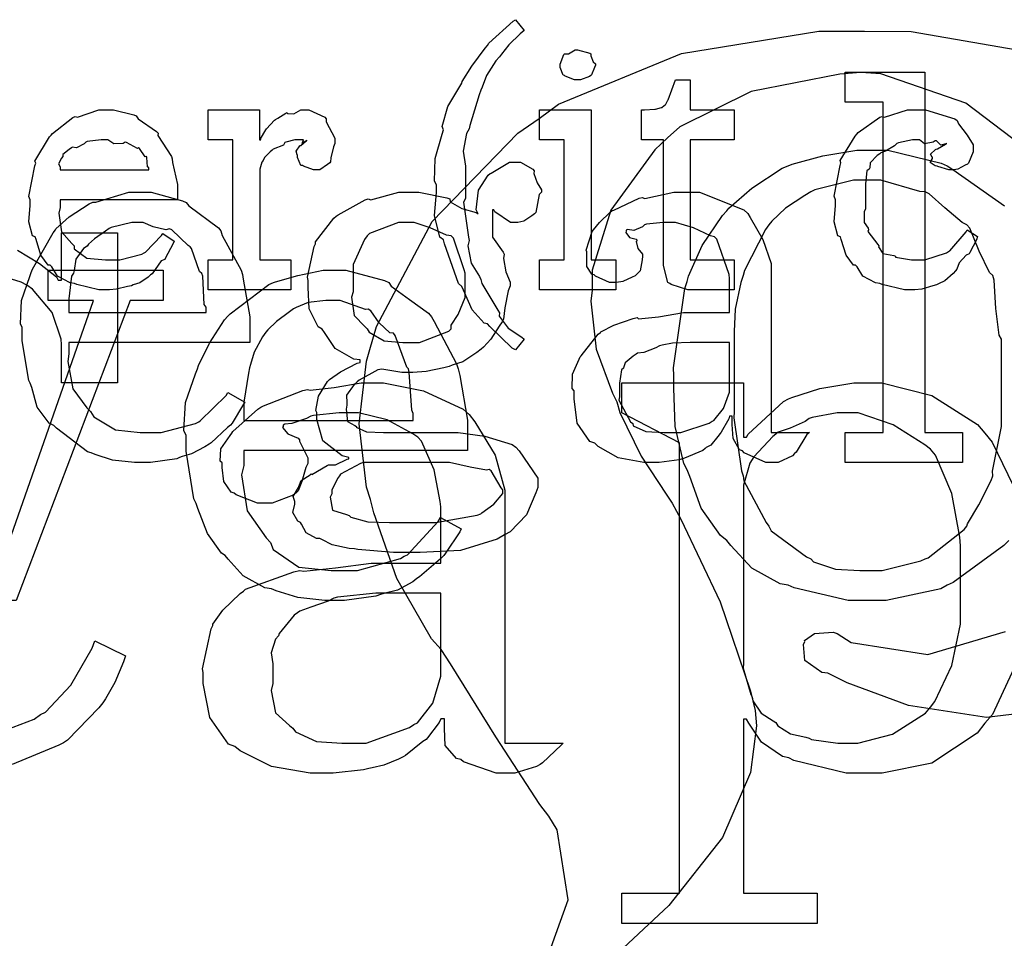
# Model space of a CAD drawing. Extents: x 0 to 8.5, y 0 to 11.
# Tile 357 of 379: x 5.465 to 5.92, y 9.508 to 9.933. Entities that reach past the tile are written whole.
import ezdxf

# ---------------------------------------------------------------- set-up
doc = ezdxf.new("R2010")
doc.units = 0
doc.layers.get('0').update_dxf_attribs({"linetype": 'CONTINUOUS'})

msp = doc.modelspace()

# ---------------------------------------------------------------- linework, layer by layer
at = {"color": 0}
for points in [[(5.69407, 9.78054), (5.69254, 9.78131), (5.68213, 9.79144), (5.68104, 9.79269), (5.67947, 9.79292), (5.67404, 9.79915), (5.66997, 9.80821), (5.66911, 9.80985), (5.66758, 9.81136), (5.66118, 9.82958), (5.66064, 9.83154), (5.65896, 9.83279), (5.65653, 9.84272), (5.65739, 9.8534), (5.65739, 9.85693), (5.65653, 9.85861), (5.6569, 9.86914), (5.6601, 9.88038), (5.66064, 9.88232), (5.66004, 9.88396), (5.66271, 9.89318), (5.66824, 9.9024), (5.66911, 9.90403), (5.66932, 9.90468), (5.67378, 9.91183), (5.67996, 9.92019), (5.68104, 9.92139), (5.68164, 9.92247), (5.69299, 9.93257), (5.69407, 9.93332), (5.69797, 9.92833), (5.69618, 9.92676), (5.69086, 9.92171), (5.6875, 9.91738), (5.68668, 9.91618), (5.68494, 9.91422), (5.68056, 9.90756), (5.6786, 9.90218), (5.678, 9.90076), (5.67719, 9.8986), (5.6729, 9.88439), (5.67258, 9.88276), (5.67133, 9.88075), (5.66982, 9.8725), (5.67085, 9.86556), (5.67085, 9.86322), (5.67085, 9.85064), (5.67003, 9.84896), (5.67225, 9.83274), (5.67258, 9.83111), (5.67193, 9.82878), (5.67344, 9.82075), (5.6774, 9.81451), (5.678, 9.8131), (5.67839, 9.81136), (5.68582, 9.79889), (5.68668, 9.79769), (5.68653, 9.79622), (5.69054, 9.79069), (5.69689, 9.7864), (5.69797, 9.78554), (5.69407, 9.78054)], [(5.72276, 9.90554), (5.72125, 9.90554), (5.71701, 9.90717), (5.71669, 9.9075), (5.71599, 9.90767), (5.71474, 9.91114), (5.71474, 9.91228), (5.71474, 9.91271), (5.71474, 9.91271), (5.71636, 9.91715), (5.71669, 9.91749), (5.71669, 9.91749), (5.71858, 9.91749), (5.72168, 9.91943), (5.72276, 9.91943), (5.72276, 9.91943), (5.72846, 9.91781), (5.72885, 9.91749), (5.72885, 9.91656), (5.72999, 9.91379), (5.73101, 9.91297), (5.73101, 9.91271), (5.73101, 9.91228), (5.73053, 9.91124), (5.72917, 9.90782), (5.72885, 9.9075), (5.72819, 9.90701), (5.72412, 9.90554), (5.72276, 9.90554)], [(5.84651, 9.74235), (5.8641, 9.74235), (5.8641, 9.89512), (5.84651, 9.89512), (5.84651, 9.90901), (5.8834, 9.90901), (5.8834, 9.74235), (5.90076, 9.74235), (5.90076, 9.72846), (5.84651, 9.72846), (5.84651, 9.74235)], [(5.77653, 9.80832), (5.77376, 9.80832), (5.76594, 9.81088), (5.76546, 9.81136), (5.76443, 9.81168), (5.76243, 9.81961), (5.76243, 9.82221), (5.76243, 9.87776), (5.75222, 9.87776), (5.75222, 9.89165), (5.75375, 9.89165), (5.75375, 9.89165), (5.7584, 9.89188), (5.75874, 9.89188), (5.75874, 9.89188), (5.76156, 9.89268), (5.76178, 9.89274), (5.76178, 9.89279), (5.7634, 9.89415), (5.76351, 9.89426), (5.76351, 9.89426), (5.76449, 9.89606), (5.7646, 9.89621), (5.76807, 9.90554), (5.77479, 9.90554), (5.77479, 9.89165), (5.79519, 9.89165), (5.79519, 9.87776), (5.77479, 9.87776), (5.77479, 9.82221), (5.79519, 9.82221), (5.79519, 9.80832), (5.79432, 9.80832), (5.79237, 9.80832), (5.79172, 9.80832), (5.79058, 9.80832), (5.78797, 9.80832), (5.78717, 9.80832), (5.78586, 9.80832), (5.78293, 9.80832), (5.78196, 9.80832), (5.7806, 9.80832), (5.7775, 9.80832), (5.77653, 9.80832)], [(5.50504, 9.80832), (5.50131, 9.80832), (5.49115, 9.81088), (5.49007, 9.81136), (5.48801, 9.81158), (5.48215, 9.81461), (5.47954, 9.81896), (5.47879, 9.81982), (5.47781, 9.81976), (5.47444, 9.82437), (5.47222, 9.8316), (5.47185, 9.83285), (5.47065, 9.83328), (5.46886, 9.83974), (5.46946, 9.84744), (5.46946, 9.84999), (5.46886, 9.85157), (5.47163, 9.86567), (5.47206, 9.86692), (5.47168, 9.86794), (5.47846, 9.87907), (5.47922, 9.87993), (5.47976, 9.88069), (5.48921, 9.88813), (5.49029, 9.88861), (5.49138, 9.88824), (5.50131, 9.89165), (5.50461, 9.89165), (5.50808, 9.89165), (5.51747, 9.88932), (5.5185, 9.88883), (5.51947, 9.88747), (5.528, 9.88167), (5.52869, 9.88081), (5.52854, 9.87972), (5.53483, 9.87007), (5.53521, 9.86888), (5.53532, 9.86729), (5.5376, 9.8571), (5.5376, 9.85368), (5.5376, 9.84999), (5.48335, 9.84999), (5.48335, 9.84651), (5.48275, 9.84386), (5.48406, 9.83513), (5.48876, 9.82981), (5.48986, 9.82872), (5.48981, 9.82736), (5.49571, 9.82303), (5.50435, 9.82221), (5.50722, 9.82221), (5.51096, 9.82221), (5.52121, 9.82493), (5.52219, 9.82547), (5.52279, 9.82579), (5.53033, 9.8335), (5.53087, 9.83436), (5.53608, 9.83089), (5.53549, 9.82949), (5.53217, 9.82314), (5.53174, 9.82243), (5.53017, 9.82172), (5.52588, 9.81581), (5.52522, 9.81526), (5.52408, 9.81429), (5.52024, 9.81164), (5.51719, 9.8106), (5.51633, 9.81028), (5.5146, 9.80985), (5.50944, 9.8086), (5.50613, 9.80832), (5.50504, 9.80832)], [(5.55192, 9.82221), (5.56321, 9.82221), (5.56321, 9.87776), (5.55192, 9.87776), (5.55192, 9.89165), (5.57557, 9.89165), (5.57557, 9.87776), (5.57622, 9.87776), (5.57607, 9.87819), (5.57856, 9.88238), (5.57883, 9.88276), (5.57883, 9.88276), (5.58251, 9.88678), (5.58296, 9.8871), (5.58296, 9.8871), (5.5841, 9.88775), (5.58783, 9.89014), (5.58838, 9.89035), (5.58849, 9.88997), (5.59153, 9.88976), (5.59467, 9.89165), (5.59576, 9.89165), (5.59842, 9.89165), (5.60574, 9.88824), (5.60639, 9.88753), (5.6065, 9.88607), (5.61051, 9.87858), (5.61051, 9.87603), (5.60981, 9.87451), (5.60856, 9.86947), (5.6084, 9.86757), (5.60813, 9.86714), (5.60704, 9.86632), (5.60346, 9.86387), (5.60226, 9.86387), (5.60058, 9.86387), (5.59597, 9.8655), (5.59554, 9.86583), (5.59478, 9.86594), (5.59315, 9.86962), (5.59315, 9.87082), (5.59304, 9.87082), (5.59256, 9.87244), (5.59424, 9.87494), (5.59446, 9.87517), (5.59446, 9.87517), (5.59478, 9.87517), (5.59717, 9.87728), (5.5975, 9.87733), (5.5975, 9.87756), (5.597, 9.87711), (5.59532, 9.87603), (5.59597, 9.87776), (5.59597, 9.87776), (5.59538, 9.87776), (5.59403, 9.87776), (5.59358, 9.87776), (5.59201, 9.87776), (5.58783, 9.87668), (5.58729, 9.87646), (5.58664, 9.87522), (5.58187, 9.87338), (5.58143, 9.87299), (5.58057, 9.87224), (5.57801, 9.86968), (5.57747, 9.8686), (5.57731, 9.86822), (5.57661, 9.86746), (5.57579, 9.86415), (5.57579, 9.86301), (5.57579, 9.82221), (5.59011, 9.82221), (5.59011, 9.80832), (5.55192, 9.80832), (5.55192, 9.82221)], [(5.70518, 9.82221), (5.71647, 9.82221), (5.71647, 9.87776), (5.70518, 9.87776), (5.70518, 9.89165), (5.72906, 9.89165), (5.72906, 9.82221), (5.74035, 9.82221), (5.74035, 9.80832), (5.70518, 9.80832), (5.70518, 9.82221)], [(5.87776, 9.80832), (5.87397, 9.80832), (5.86367, 9.81088), (5.86257, 9.81136), (5.86051, 9.81158), (5.85465, 9.81461), (5.85206, 9.81896), (5.85129, 9.81982), (5.85032, 9.81976), (5.84694, 9.82437), (5.84472, 9.8316), (5.84435, 9.83285), (5.84315, 9.83328), (5.84136, 9.83974), (5.84196, 9.84744), (5.84196, 9.84999), (5.84136, 9.85161), (5.84413, 9.86589), (5.84457, 9.86714), (5.84418, 9.86817), (5.85113, 9.8795), (5.85194, 9.88038), (5.85249, 9.88108), (5.86253, 9.88818), (5.86367, 9.88861), (5.86475, 9.88824), (5.87532, 9.89165), (5.87885, 9.89165), (5.88374, 9.89165), (5.89719, 9.88753), (5.89839, 9.88667), (5.89893, 9.8851), (5.90289, 9.87989), (5.90576, 9.87537), (5.90576, 9.87386), (5.90565, 9.87224), (5.9036, 9.86692), (5.90315, 9.86649), (5.90196, 9.866), (5.8986, 9.86421), (5.89681, 9.86387), (5.89621, 9.86387), (5.89442, 9.86387), (5.88943, 9.86535), (5.88906, 9.86561), (5.88818, 9.86572), (5.88585, 9.86729), (5.88688, 9.86914), (5.88688, 9.86974), (5.88672, 9.86974), (5.88601, 9.87104), (5.88829, 9.87321), (5.88861, 9.87343), (5.88861, 9.87343), (5.88917, 9.87358), (5.89285, 9.87571), (5.89339, 9.87582), (5.89339, 9.87625), (5.89307, 9.87582), (5.89074, 9.87532), (5.88872, 9.87728), (5.88818, 9.87733), (5.88721, 9.87663), (5.88319, 9.87597), (5.88092, 9.87776), (5.88015, 9.87776), (5.87771, 9.87776), (5.87115, 9.87636), (5.87039, 9.87603), (5.86925, 9.875), (5.86518, 9.87244), (5.86307, 9.87175), (5.86257, 9.87125), (5.86128, 9.87044), (5.85807, 9.86703), (5.85786, 9.86475), (5.85758, 9.8641), (5.85656, 9.86344), (5.85585, 9.85742), (5.85585, 9.85542), (5.85585, 9.84586), (5.85536, 9.8444), (5.85531, 9.83951), (5.8571, 9.83686), (5.85736, 9.8361), (5.85693, 9.83539), (5.8616, 9.82926), (5.86214, 9.82872), (5.86187, 9.82824), (5.86399, 9.82519), (5.86897, 9.82428), (5.86974, 9.82394), (5.86985, 9.82351), (5.87722, 9.82221), (5.87972, 9.82221), (5.88336, 9.82221), (5.89339, 9.82547), (5.89426, 9.82611), (5.89486, 9.82644), (5.9024, 9.83513), (5.90294, 9.8361), (5.90771, 9.83306), (5.90722, 9.83149), (5.90424, 9.82568), (5.90381, 9.82503), (5.9025, 9.82433), (5.89925, 9.8209), (5.89811, 9.81793), (5.89751, 9.81722), (5.89643, 9.81597), (5.89258, 9.81256), (5.88965, 9.81114), (5.88883, 9.81071), (5.8871, 9.81017), (5.882, 9.80865), (5.87879, 9.80832), (5.87776, 9.80832)], [(5.48335, 9.86387), (5.52436, 9.86387), (5.52436, 9.86475), (5.52382, 9.86518), (5.52344, 9.86957), (5.52328, 9.86996), (5.52263, 9.86985), (5.52001, 9.87381), (5.51958, 9.87408), (5.51921, 9.87369), (5.51411, 9.87657), (5.51351, 9.87668), (5.51247, 9.87603), (5.50825, 9.87592), (5.50549, 9.87776), (5.50461, 9.87776), (5.50228, 9.87776), (5.49593, 9.8769), (5.49528, 9.87668), (5.49447, 9.87582), (5.491, 9.87403), (5.48899, 9.87435), (5.48856, 9.87408), (5.48757, 9.87332), (5.48469, 9.87093), (5.48469, 9.87017), (5.48465, 9.86996), (5.48394, 9.86931), (5.48258, 9.86669), (5.48335, 9.86524), (5.48335, 9.86475), (5.48335, 9.86387)], [(5.64361, 9.68679), (5.63758, 9.68679), (5.62115, 9.68826), (5.61951, 9.68853), (5.61703, 9.68869), (5.60921, 9.69043), (5.60444, 9.69282), (5.60346, 9.69331), (5.60189, 9.69331), (5.59717, 9.6959), (5.595, 9.69997), (5.59457, 9.70068), (5.59337, 9.70128), (5.59099, 9.70535), (5.59196, 9.70921), (5.59196, 9.71044), (5.5919, 9.71044), (5.59115, 9.71283), (5.59358, 9.71685), (5.59392, 9.71739), (5.59381, 9.71744), (5.59483, 9.72017), (5.59896, 9.72282), (5.59956, 9.72325), (5.59983, 9.72293), (5.60682, 9.72711), (5.60758, 9.72737), (5.60758, 9.72737), (5.61068, 9.72737), (5.6161, 9.73004), (5.61692, 9.73019), (5.61692, 9.73085), (5.61382, 9.73156), (5.60487, 9.7385), (5.60215, 9.74843), (5.60215, 9.75168), (5.60161, 9.75256), (5.60281, 9.75922), (5.60704, 9.766), (5.60801, 9.76688), (5.60796, 9.76693), (5.61301, 9.77035), (5.62076, 9.77436), (5.62213, 9.77468), (5.62213, 9.77599), (5.61919, 9.77632), (5.61057, 9.78119), (5.60563, 9.78857), (5.60454, 9.7901), (5.60271, 9.79118), (5.59853, 9.79964), (5.59804, 9.8094), (5.59804, 9.81267), (5.59782, 9.81418), (5.60092, 9.82835), (5.60151, 9.82958), (5.60157, 9.83057), (5.61003, 9.84153), (5.61106, 9.84239), (5.61199, 9.84304), (5.6244, 9.84999), (5.62582, 9.85042), (5.62706, 9.85004), (5.64008, 9.85346), (5.64447, 9.85346), (5.64925, 9.85346), (5.66228, 9.85097), (5.66357, 9.85042), (5.66379, 9.84913), (5.66922, 9.84592), (5.67589, 9.84418), (5.67681, 9.84347), (5.67589, 9.84543), (5.67686, 9.85449), (5.68137, 9.86133), (5.68224, 9.86214), (5.68278, 9.86231), (5.69129, 9.86735), (5.69417, 9.86735), (5.69629, 9.86735), (5.7021, 9.8641), (5.70264, 9.86344), (5.70242, 9.86214), (5.704, 9.85786), (5.70611, 9.8546), (5.70611, 9.85346), (5.70497, 9.85249), (5.7034, 9.84412), (5.70285, 9.84347), (5.70161, 9.84261), (5.69786, 9.84006), (5.6951, 9.83957), (5.69417, 9.83957), (5.69163, 9.83957), (5.68451, 9.84446), (5.68397, 9.84543), (5.68332, 9.84543), (5.68332, 9.83393), (5.68338, 9.83268), (5.68826, 9.82579), (5.68875, 9.82482), (5.68842, 9.82292), (5.68961, 9.81674), (5.69157, 9.8119), (5.69157, 9.81028), (5.69054, 9.80789), (5.68901, 9.80003), (5.68847, 9.79486), (5.68788, 9.79357), (5.68653, 9.79156), (5.68257, 9.78554), (5.67914, 9.78185), (5.67811, 9.78097), (5.67617, 9.77935), (5.66971, 9.77501), (5.66476, 9.77344), (5.66336, 9.77294), (5.66086, 9.77225), (5.65272, 9.77051), (5.64654, 9.77012), (5.64447, 9.77012), (5.64139, 9.77012), (5.63308, 9.77143), (5.63211, 9.77165), (5.63032, 9.77138), (5.62164, 9.7666), (5.62082, 9.76579), (5.61936, 9.76449), (5.61583, 9.7596), (5.61604, 9.75612), (5.61604, 9.75493), (5.61561, 9.75319), (5.61626, 9.74744), (5.61963, 9.74567), (5.62039, 9.74517), (5.62028, 9.74485), (5.62506, 9.74274), (5.63292, 9.74235), (5.63558, 9.74235), (5.66336, 9.74235), (5.66749, 9.74235), (5.6799, 9.74067), (5.69249, 9.73676), (5.69417, 9.73563), (5.69575, 9.73394), (5.70437, 9.72125), (5.70437, 9.71696), (5.7034, 9.71446), (5.69906, 9.70426), (5.69151, 9.6964), (5.68896, 9.69504), (5.68554, 9.69299), (5.66862, 9.68782), (5.64985, 9.68679), (5.64361, 9.68679)], [(5.85704, 9.6785), (5.86367, 9.6785), (5.88157, 9.68306), (5.88351, 9.68392), (5.88493, 9.6844), (5.90153, 9.69749), (5.90283, 9.69911), (5.90315, 9.70019), (5.90826, 9.70893), (5.91407, 9.72011), (5.91476, 9.72233), (5.91465, 9.72444), (5.91889, 9.74517), (5.91889, 9.75206), (5.91889, 9.78549), (5.91775, 9.78737), (5.91613, 9.79969), (5.91542, 9.81278), (5.91476, 9.815), (5.91331, 9.81635), (5.90853, 9.82628), (5.90414, 9.83681), (5.90283, 9.83843), (5.90056, 9.83946), (5.89264, 9.84625), (5.88542, 9.85275), (5.88351, 9.85363), (5.88108, 9.85385), (5.86301, 9.85906), (5.85704, 9.85906), (5.85042, 9.85906), (5.83251, 9.85454), (5.83057, 9.85363), (5.8279, 9.85206), (5.8189, 9.84608), (5.81256, 9.84006), (5.81125, 9.83843), (5.80968, 9.83621), (5.79997, 9.81728), (5.79932, 9.815), (5.79818, 9.81179), (5.79557, 9.79949), (5.79519, 9.78901), (5.79519, 9.78549), (5.79519, 9.75206), (5.79508, 9.74908), (5.79861, 9.72461), (5.79932, 9.72233), (5.79958, 9.71994), (5.80994, 9.70074), (5.81125, 9.69911), (5.81228, 9.69694), (5.82861, 9.68485), (5.83057, 9.68392), (5.83182, 9.68257), (5.84196, 9.67919), (5.85325, 9.6785), (5.85704, 9.6785)], [(5.52121, 9.72846), (5.51779, 9.72846), (5.50754, 9.7296), (5.49951, 9.73226), (5.49778, 9.73301), (5.49599, 9.7334), (5.48161, 9.74431), (5.48042, 9.74561), (5.47831, 9.74669), (5.47276, 9.75407), (5.47021, 9.76324), (5.46957, 9.76514), (5.46892, 9.76639), (5.46588, 9.78483), (5.46588, 9.79096), (5.46496, 9.79269), (5.46556, 9.80339), (5.46929, 9.81446), (5.47, 9.81635), (5.4706, 9.81793), (5.48008, 9.83475), (5.48128, 9.8361), (5.48144, 9.83664), (5.48757, 9.84213), (5.49675, 9.84814), (5.49843, 9.8489), (5.49994, 9.8489), (5.51508, 9.85346), (5.52013, 9.85346), (5.5255, 9.85346), (5.54004, 9.8495), (5.54161, 9.84868), (5.54292, 9.84717), (5.55658, 9.83708), (5.55767, 9.83567), (5.55832, 9.83344), (5.56706, 9.81743), (5.56765, 9.81549), (5.56808, 9.81326), (5.57113, 9.7959), (5.57113, 9.7901), (5.57113, 9.78401), (5.48736, 9.78401), (5.48736, 9.77881), (5.48699, 9.77528), (5.48926, 9.76258), (5.49567, 9.75375), (5.49735, 9.75211), (5.49897, 9.74968), (5.509, 9.7436), (5.5204, 9.74235), (5.52425, 9.74235), (5.53006, 9.74235), (5.54601, 9.74653), (5.54747, 9.74735), (5.54818, 9.74783), (5.56011, 9.75944), (5.56093, 9.76079), (5.56874, 9.75646), (5.56814, 9.75553), (5.56288, 9.74669), (5.56222, 9.74582), (5.56071, 9.74474), (5.55322, 9.73757), (5.55225, 9.73693), (5.55029, 9.73574), (5.54417, 9.73253), (5.53988, 9.73128), (5.53857, 9.73085), (5.53728, 9.73025), (5.52522, 9.72846), (5.52121, 9.72846)], [(5.75738, 9.72846), (5.75336, 9.72846), (5.74143, 9.73068), (5.73232, 9.73589), (5.73068, 9.73736), (5.72846, 9.73813), (5.72254, 9.74675), (5.72114, 9.75797), (5.72114, 9.76167), (5.72017, 9.76269), (5.72032, 9.76938), (5.72347, 9.77621), (5.72396, 9.77729), (5.72439, 9.77783), (5.73221, 9.78782), (5.73329, 9.78857), (5.73351, 9.78896), (5.73947, 9.79204), (5.74849, 9.79514), (5.75022, 9.79551), (5.75087, 9.79497), (5.76014, 9.7959), (5.77171, 9.7979), (5.77561, 9.7979), (5.79297, 9.7979), (5.79297, 9.81353), (5.79292, 9.81549), (5.78717, 9.83176), (5.78603, 9.83285), (5.78424, 9.83339), (5.77642, 9.83703), (5.76796, 9.83957), (5.76519, 9.83957), (5.76232, 9.83957), (5.75456, 9.83871), (5.75369, 9.83849), (5.75282, 9.83751), (5.74869, 9.83583), (5.74576, 9.83621), (5.74522, 9.83589), (5.74522, 9.83544), (5.74507, 9.8349), (5.74675, 9.83257), (5.74978, 9.83182), (5.75022, 9.83132), (5.74978, 9.83074), (5.75054, 9.82747), (5.75282, 9.82487), (5.75282, 9.82394), (5.75265, 9.82226), (5.75168, 9.81722), (5.74989, 9.81537), (5.74935, 9.81483), (5.74794, 9.81418), (5.74365, 9.81218), (5.74072, 9.81179), (5.73981, 9.81179), (5.73747, 9.81179), (5.73107, 9.81472), (5.73047, 9.81526), (5.72939, 9.81554), (5.72694, 9.81922), (5.727, 9.82428), (5.727, 9.8259), (5.72667, 9.82676), (5.72949, 9.83529), (5.73004, 9.8361), (5.73004, 9.8361), (5.73286, 9.83951), (5.73774, 9.84435), (5.73872, 9.845), (5.73953, 9.84521), (5.75119, 9.85075), (5.75261, 9.85107), (5.75385, 9.85053), (5.76719, 9.85346), (5.77171, 9.85346), (5.77914, 9.85346), (5.79964, 9.84532), (5.80143, 9.84369), (5.80251, 9.84179), (5.80849, 9.83171), (5.81228, 9.82053), (5.81228, 9.81679), (5.81228, 9.74235), (5.83008, 9.74235), (5.82883, 9.74143), (5.82383, 9.73329), (5.82314, 9.73258), (5.82215, 9.73156), (5.81554, 9.72846), (5.81337, 9.72846), (5.80979, 9.72846), (5.79986, 9.73301), (5.79904, 9.73389), (5.79769, 9.73438), (5.79465, 9.73953), (5.79428, 9.74604), (5.79428, 9.74821), (5.79428, 9.74994), (5.79297, 9.74994), (5.79269, 9.74864), (5.78907, 9.74257), (5.78863, 9.74192), (5.78765, 9.74056), (5.78435, 9.73654), (5.78228, 9.7354), (5.78168, 9.73497), (5.78071, 9.734), (5.77225, 9.73053), (5.77126, 9.73019), (5.76975, 9.72976), (5.76047, 9.72846), (5.75738, 9.72846)], [(5.48736, 9.7979), (5.55094, 9.7979), (5.55094, 9.80029), (5.54992, 9.80154), (5.54932, 9.81472), (5.54899, 9.81592), (5.54779, 9.81679), (5.54417, 9.82742), (5.54357, 9.82829), (5.54254, 9.82894), (5.535, 9.83604), (5.53401, 9.83653), (5.53222, 9.83615), (5.52642, 9.83746), (5.52171, 9.83957), (5.52013, 9.83957), (5.5166, 9.83957), (5.507, 9.83724), (5.50603, 9.83675), (5.50439, 9.8355), (5.49924, 9.83192), (5.49647, 9.82943), (5.49582, 9.8285), (5.49419, 9.82753), (5.49056, 9.82249), (5.48986, 9.81733), (5.48953, 9.81614), (5.48861, 9.81461), (5.48736, 9.80419), (5.48736, 9.80072), (5.48736, 9.7979)], [(5.64469, 9.78401), (5.64958, 9.78401), (5.66314, 9.78928), (5.66422, 9.79031), (5.66422, 9.79199), (5.66749, 9.79693), (5.67074, 9.80485), (5.67074, 9.80746), (5.67074, 9.81614), (5.67025, 9.8176), (5.66531, 9.83225), (5.66422, 9.83328), (5.66206, 9.83371), (5.65446, 9.83708), (5.64714, 9.83957), (5.64469, 9.83957), (5.63986, 9.83957), (5.62646, 9.83436), (5.62538, 9.83328), (5.62414, 9.8316), (5.61887, 9.82004), (5.61887, 9.81614), (5.61887, 9.80746), (5.61811, 9.80501), (5.61931, 9.79656), (5.62429, 9.79139), (5.62538, 9.79031), (5.62631, 9.78874), (5.63319, 9.78483), (5.64182, 9.78401), (5.64469, 9.78401)], [(5.39165, 9.8035), (5.37646, 9.8035), (5.37646, 9.81739), (5.43875, 9.81739), (5.43875, 9.8035), (5.41792, 9.8035), (5.45828, 9.69151), (5.45958, 9.69151), (5.49886, 9.8035), (5.47781, 9.8035), (5.47781, 9.81739), (5.53097, 9.81739), (5.53097, 9.8035), (5.51579, 9.8035), (5.46306, 9.66461), (5.44461, 9.66461), (5.39165, 9.8035)], [(5.61003, 9.66461), (5.60579, 9.66461), (5.59326, 9.66596), (5.58328, 9.66917), (5.58117, 9.67003), (5.57813, 9.67051), (5.56808, 9.67606), (5.56114, 9.68381), (5.55968, 9.68544), (5.55794, 9.68653), (5.55154, 9.69558), (5.54699, 9.70719), (5.54622, 9.70953), (5.54514, 9.71164), (5.54167, 9.73367), (5.54167, 9.741), (5.54058, 9.74328), (5.54135, 9.75629), (5.54601, 9.76953), (5.54688, 9.77181), (5.54736, 9.77333), (5.5524, 9.78369), (5.55946, 9.79443), (5.56099, 9.79611), (5.56207, 9.79731), (5.57997, 9.81088), (5.58203, 9.81174), (5.58306, 9.81201), (5.59332, 9.81494), (5.60504, 9.81739), (5.60894, 9.81739), (5.61556, 9.81739), (5.63346, 9.81272), (5.63542, 9.81174), (5.63656, 9.81011), (5.64497, 9.80393), (5.65381, 9.79764), (5.65517, 9.7959), (5.65636, 9.79372), (5.66678, 9.77419), (5.66754, 9.77181), (5.66824, 9.76867), (5.67188, 9.7481), (5.67188, 9.74121), (5.67188, 9.73406), (5.56836, 9.73406), (5.56836, 9.72711), (5.56733, 9.72276), (5.56993, 9.70606), (5.57867, 9.69368), (5.58074, 9.69151), (5.58192, 9.68826), (5.59381, 9.68012), (5.60872, 9.6785), (5.61372, 9.6785), (5.62093, 9.6785), (5.64079, 9.68414), (5.64258, 9.68522), (5.6441, 9.68582), (5.65826, 9.70122), (5.65929, 9.70301), (5.66883, 9.69781), (5.66824, 9.69635), (5.66168, 9.68647), (5.66081, 9.68544), (5.65935, 9.68386), (5.64963, 9.67557), (5.64844, 9.67481), (5.64649, 9.67324), (5.63949, 9.66943), (5.63314, 9.66792), (5.63151, 9.66743), (5.62944, 9.66672), (5.61486, 9.66461), (5.61003, 9.66461)], [(5.56836, 9.74794), (5.64671, 9.74794), (5.64671, 9.75119), (5.64611, 9.75276), (5.64486, 9.77024), (5.64453, 9.77181), (5.64378, 9.77257), (5.63835, 9.78717), (5.63758, 9.78831), (5.63585, 9.78847), (5.63092, 9.79308), (5.62706, 9.79872), (5.62587, 9.79937), (5.62468, 9.79926), (5.61285, 9.8035), (5.60894, 9.8035), (5.60622, 9.8035), (5.59814, 9.80251), (5.59261, 9.80024), (5.59136, 9.79958), (5.58946, 9.79818), (5.58344, 9.79378), (5.57943, 9.78993), (5.57856, 9.78874), (5.57704, 9.78657), (5.57314, 9.77951), (5.5714, 9.77387), (5.57096, 9.77225), (5.57047, 9.76986), (5.56836, 9.75635), (5.56836, 9.75185), (5.56836, 9.74794)], [(5.76563, 9.74235), (5.77046, 9.74235), (5.78358, 9.74669), (5.78494, 9.74756), (5.78575, 9.74799), (5.79015, 9.75347), (5.79297, 9.76096), (5.79297, 9.7634), (5.79297, 9.78401), (5.77756, 9.78401), (5.77485, 9.78401), (5.76671, 9.78364), (5.76178, 9.78276), (5.76064, 9.7825), (5.75896, 9.78147), (5.75331, 9.77935), (5.75043, 9.77903), (5.74978, 9.7786), (5.74843, 9.77772), (5.74474, 9.77463), (5.74419, 9.77268), (5.74393, 9.77208), (5.74306, 9.77132), (5.74219, 9.76525), (5.74219, 9.76318), (5.74219, 9.75885), (5.74175, 9.75732), (5.74724, 9.74724), (5.74826, 9.74647), (5.74837, 9.74544), (5.75435, 9.74289), (5.76281, 9.74235), (5.76563, 9.74235)], [(5.60493, 9.58475), (5.59896, 9.58475), (5.58117, 9.58783), (5.56657, 9.59506), (5.56413, 9.59711), (5.56131, 9.59819), (5.55263, 9.61046), (5.54958, 9.62619), (5.54958, 9.6314), (5.54921, 9.63308), (5.55317, 9.65158), (5.55393, 9.6531), (5.55393, 9.65365), (5.5586, 9.66021), (5.56657, 9.66792), (5.56825, 9.66894), (5.56917, 9.66992), (5.59142, 9.67796), (5.59407, 9.6785), (5.59614, 9.67822), (5.61079, 9.67979), (5.62722, 9.68197), (5.63271, 9.68197), (5.6594, 9.68197), (5.6594, 9.70801), (5.65913, 9.7105), (5.65636, 9.72504), (5.6505, 9.73828), (5.64876, 9.74013), (5.64649, 9.74181), (5.63465, 9.74826), (5.62131, 9.75142), (5.61686, 9.75142), (5.61247, 9.75142), (5.60058, 9.75017), (5.59928, 9.74989), (5.59728, 9.74881), (5.5906, 9.74658), (5.58729, 9.74621), (5.58649, 9.74576), (5.58649, 9.74511), (5.58621, 9.74468), (5.58865, 9.74169), (5.59343, 9.73975), (5.59407, 9.73904), (5.59413, 9.73828), (5.59799, 9.73058), (5.59799, 9.72797), (5.59706, 9.72618), (5.59521, 9.71972), (5.59343, 9.71533), (5.59256, 9.71451), (5.59119, 9.71332), (5.58143, 9.70975), (5.57824, 9.70975), (5.57465, 9.70975), (5.56483, 9.71354), (5.56392, 9.71431), (5.56256, 9.71474), (5.55908, 9.71967), (5.55826, 9.72624), (5.55826, 9.7284), (5.5574, 9.72906), (5.55778, 9.73481), (5.56207, 9.741), (5.56282, 9.74208), (5.56332, 9.74283), (5.57482, 9.75315), (5.57628, 9.75401), (5.57747, 9.75467), (5.5956, 9.76178), (5.59776, 9.76226), (5.59901, 9.76187), (5.61008, 9.76318), (5.62261, 9.76531), (5.62685, 9.76531), (5.63297, 9.76531), (5.65142, 9.76167), (5.66986, 9.75319), (5.67264, 9.75076), (5.67518, 9.74729), (5.68468, 9.73188), (5.68913, 9.71576), (5.68913, 9.71039), (5.68913, 9.59864), (5.71604, 9.59864), (5.71506, 9.59771), (5.70649, 9.58957), (5.7054, 9.58886), (5.70367, 9.58783), (5.69374, 9.58475), (5.69043, 9.58475), (5.685, 9.58475), (5.66997, 9.59), (5.66872, 9.59104), (5.66667, 9.59153), (5.66151, 9.59765), (5.66114, 9.60542), (5.66114, 9.60796), (5.66114, 9.60992), (5.6594, 9.60992), (5.65869, 9.60818), (5.65332, 9.60118), (5.65267, 9.60037), (5.65115, 9.5995), (5.64312, 9.59293), (5.64204, 9.59233), (5.63986, 9.59119), (5.63314, 9.58843), (5.62771, 9.58729), (5.62619, 9.58692), (5.62369, 9.58637), (5.6096, 9.58475), (5.60493, 9.58475)], [(5.84717, 9.59864), (5.85243, 9.59864), (5.86838, 9.60281), (5.88368, 9.61257), (5.88601, 9.61535), (5.88792, 9.61789), (5.89583, 9.63456), (5.8999, 9.65369), (5.8999, 9.66004), (5.8999, 9.69), (5.89953, 9.69401), (5.89583, 9.71414), (5.88829, 9.73193), (5.88601, 9.73469), (5.88331, 9.7366), (5.86876, 9.74588), (5.85254, 9.75142), (5.84717, 9.75142), (5.84283, 9.75142), (5.83122, 9.74924), (5.82981, 9.74881), (5.82801, 9.7475), (5.82107, 9.74442), (5.81549, 9.74246), (5.8144, 9.74164), (5.81304, 9.74056), (5.80419, 9.73112), (5.80354, 9.72993), (5.8024, 9.72825), (5.79943, 9.71799), (5.79943, 9.71451), (5.79943, 9.63553), (5.79932, 9.63336), (5.80285, 9.6211), (5.80354, 9.6199), (5.80376, 9.61817), (5.80761, 9.61257), (5.81326, 9.609), (5.8144, 9.60818), (5.81532, 9.60667), (5.82129, 9.60292), (5.82835, 9.60146), (5.82981, 9.60101), (5.83089, 9.60042), (5.8431, 9.59864), (5.84717, 9.59864)], [(5.6091, 9.71392), (5.60835, 9.71251), (5.60938, 9.70643), (5.61578, 9.70449), (5.61714, 9.70394), (5.61783, 9.70313), (5.62576, 9.70111), (5.63569, 9.70068), (5.63906, 9.70068), (5.65033, 9.70068), (5.65722, 9.70068), (5.67622, 9.70415), (5.6779, 9.70481), (5.6785, 9.70518), (5.68392, 9.70915), (5.6881, 9.71419), (5.6881, 9.71588), (5.68733, 9.71679), (5.68283, 9.72467), (5.68181, 9.72521), (5.68056, 9.72487), (5.67301, 9.72635), (5.66347, 9.72846), (5.66032, 9.72846), (5.62364, 9.72846), (5.62235, 9.72808), (5.61312, 9.72304), (5.61257, 9.72239), (5.61171, 9.72114), (5.6091, 9.71576), (5.6091, 9.71392)], [(5.61751, 9.59864), (5.62489, 9.59864), (5.64497, 9.6059), (5.64703, 9.60732), (5.64871, 9.60807), (5.65571, 9.61719), (5.6594, 9.62967), (5.6594, 9.63379), (5.6594, 9.66808), (5.63596, 9.66808), (5.62944, 9.66808), (5.61165, 9.66613), (5.60992, 9.66569), (5.60742, 9.66439), (5.59939, 9.66151), (5.59424, 9.65972), (5.59321, 9.65896), (5.59169, 9.65788), (5.58475, 9.64942), (5.58431, 9.64833), (5.58301, 9.64675), (5.58094, 9.64051), (5.58171, 9.63531), (5.58171, 9.63357), (5.58171, 9.62619), (5.58106, 9.62304), (5.58296, 9.61263), (5.58946, 9.60678), (5.59104, 9.60558), (5.59229, 9.60385), (5.60189, 9.5995), (5.61361, 9.59864), (5.61751, 9.59864)]]:
    msp.add_lwpolyline(points, close=True, dxfattribs=at)
for points in [[(5.70697, 9.49447), (5.71837, 9.52615), (5.71326, 9.5586), (5.70936, 9.56489), (5.70529, 9.57021), (5.6849, 9.60161), (5.66401, 9.63542), (5.65967, 9.64193), (5.65522, 9.64686), (5.63906, 9.67481), (5.62853, 9.70524), (5.6269, 9.71137), (5.62506, 9.71701), (5.62164, 9.74642), (5.62506, 9.77539), (5.62668, 9.78082), (5.62967, 9.79139), (5.65549, 9.83996), (5.69515, 9.88086), (5.70503, 9.88758), (5.71397, 9.89421), (5.77083, 9.91764), (5.83425, 9.92796), (5.85542, 9.92796), (5.87706, 9.9279), (5.94217, 9.91667)], [(5.93625, 9.86897), (5.90235, 9.89475), (5.86301, 9.90821), (5.85368, 9.90886), (5.84397, 9.9081), (5.80306, 9.90018), (5.77001, 9.88374), (5.76426, 9.87869), (5.7584, 9.8731), (5.73812, 9.84517), (5.72954, 9.81743), (5.72954, 9.80817), (5.72889, 9.80317), (5.73133, 9.78088), (5.73893, 9.76058), (5.74083, 9.75651), (5.74224, 9.75168), (5.75217, 9.73144), (5.76406, 9.71343), (5.76644, 9.70964), (5.77051, 9.70226), (5.78863, 9.66407), (5.80279, 9.62272), (5.80485, 9.61372), (5.8055, 9.60667), (5.80268, 9.58501), (5.78982, 9.55507), (5.76497, 9.52349), (5.73693, 9.4974)], [(5.92215, 9.69239), (5.91992, 9.69015), (5.89649, 9.67296), (5.89372, 9.67176), (5.89079, 9.66997), (5.86546, 9.66461), (5.85704, 9.66461), (5.85704, 9.66461), (5.84782, 9.66461), (5.82292, 9.67057), (5.82015, 9.67176), (5.8164, 9.67236), (5.80328, 9.67964), (5.79368, 9.69015), (5.79172, 9.69239), (5.78879, 9.69467), (5.77983, 9.70742), (5.77458, 9.722), (5.77349, 9.72515), (5.77186, 9.72797), (5.7679, 9.74511), (5.76719, 9.76286), (5.76719, 9.76878), (5.76714, 9.77225), (5.7724, 9.80903), (5.77349, 9.81218), (5.77399, 9.81467), (5.78039, 9.82894), (5.78976, 9.84272), (5.79172, 9.84494), (5.79275, 9.84608), (5.80333, 9.85531), (5.81739, 9.86458), (5.82015, 9.86578), (5.82194, 9.86643), (5.83621, 9.87033), (5.85183, 9.87294), (5.85704, 9.87294), (5.86621, 9.87294), (5.89094, 9.86697), (5.89372, 9.86578), (5.89632, 9.86404), (5.92019, 9.84722)], [(5.46365, 9.82676), (5.47379, 9.82047), (5.48167, 9.8144), (5.48253, 9.81282), (5.48406, 9.81282), (5.48406, 9.83475), (5.50988, 9.83475), (5.50988, 9.76531), (5.48406, 9.76531), (5.48406, 9.7831), (5.48383, 9.7856), (5.47965, 9.7979), (5.47065, 9.80871), (5.46799, 9.81044), (5.46528, 9.8119), (5.43619, 9.82086)], [(5.92567, 9.63547), (5.91465, 9.61187), (5.91118, 9.60796), (5.90756, 9.60335), (5.88667, 9.58942), (5.86356, 9.58475), (5.85585, 9.58475), (5.847, 9.58475), (5.82275, 9.59071), (5.82047, 9.5919), (5.81749, 9.59256), (5.80778, 9.59918), (5.80192, 9.60796), (5.80094, 9.60969), (5.79943, 9.60969), (5.79943, 9.52919), (5.8335, 9.52919), (5.8335, 9.51531), (5.74322, 9.51531), (5.74322, 9.52919), (5.74322, 9.52919), (5.76992, 9.52919), (5.76992, 9.73753), (5.74322, 9.75142), (5.74322, 9.76531), (5.79943, 9.76531), (5.79943, 9.74013), (5.80094, 9.74013), (5.80171, 9.74164), (5.81803, 9.75672), (5.82026, 9.75792), (5.82178, 9.75862), (5.83479, 9.76264), (5.85058, 9.76531), (5.85585, 9.76531), (5.8635, 9.76531), (5.88661, 9.7595), (5.90771, 9.74599), (5.91118, 9.74208), (5.9145, 9.73785), (5.92654, 9.71311)], [(5.94781, 9.61486), (5.91183, 9.61051), (5.87582, 9.61615), (5.84739, 9.62663), (5.83849, 9.63108), (5.83572, 9.6314), (5.8279, 9.63683), (5.82721, 9.64432), (5.82785, 9.64561), (5.82769, 9.64615), (5.83231, 9.64936), (5.84093, 9.65007), (5.84283, 9.64931), (5.84933, 9.64518), (5.88482, 9.63971), (5.92074, 9.65028)], [(5.44206, 9.59864), (5.47136, 9.60969), (5.47428, 9.61187), (5.47661, 9.61301), (5.48839, 9.62549), (5.49815, 9.64253), (5.49946, 9.64594), (5.51357, 9.639), (5.51264, 9.63624), (5.50874, 9.62679), (5.50435, 9.61919), (5.50315, 9.61729), (5.50131, 9.61501), (5.48676, 9.60004), (5.48492, 9.59885), (5.48275, 9.59771), (5.46115, 9.58886)]]:
    msp.add_lwpolyline(points, dxfattribs=at)

doc.saveas('drawing.dxf')
